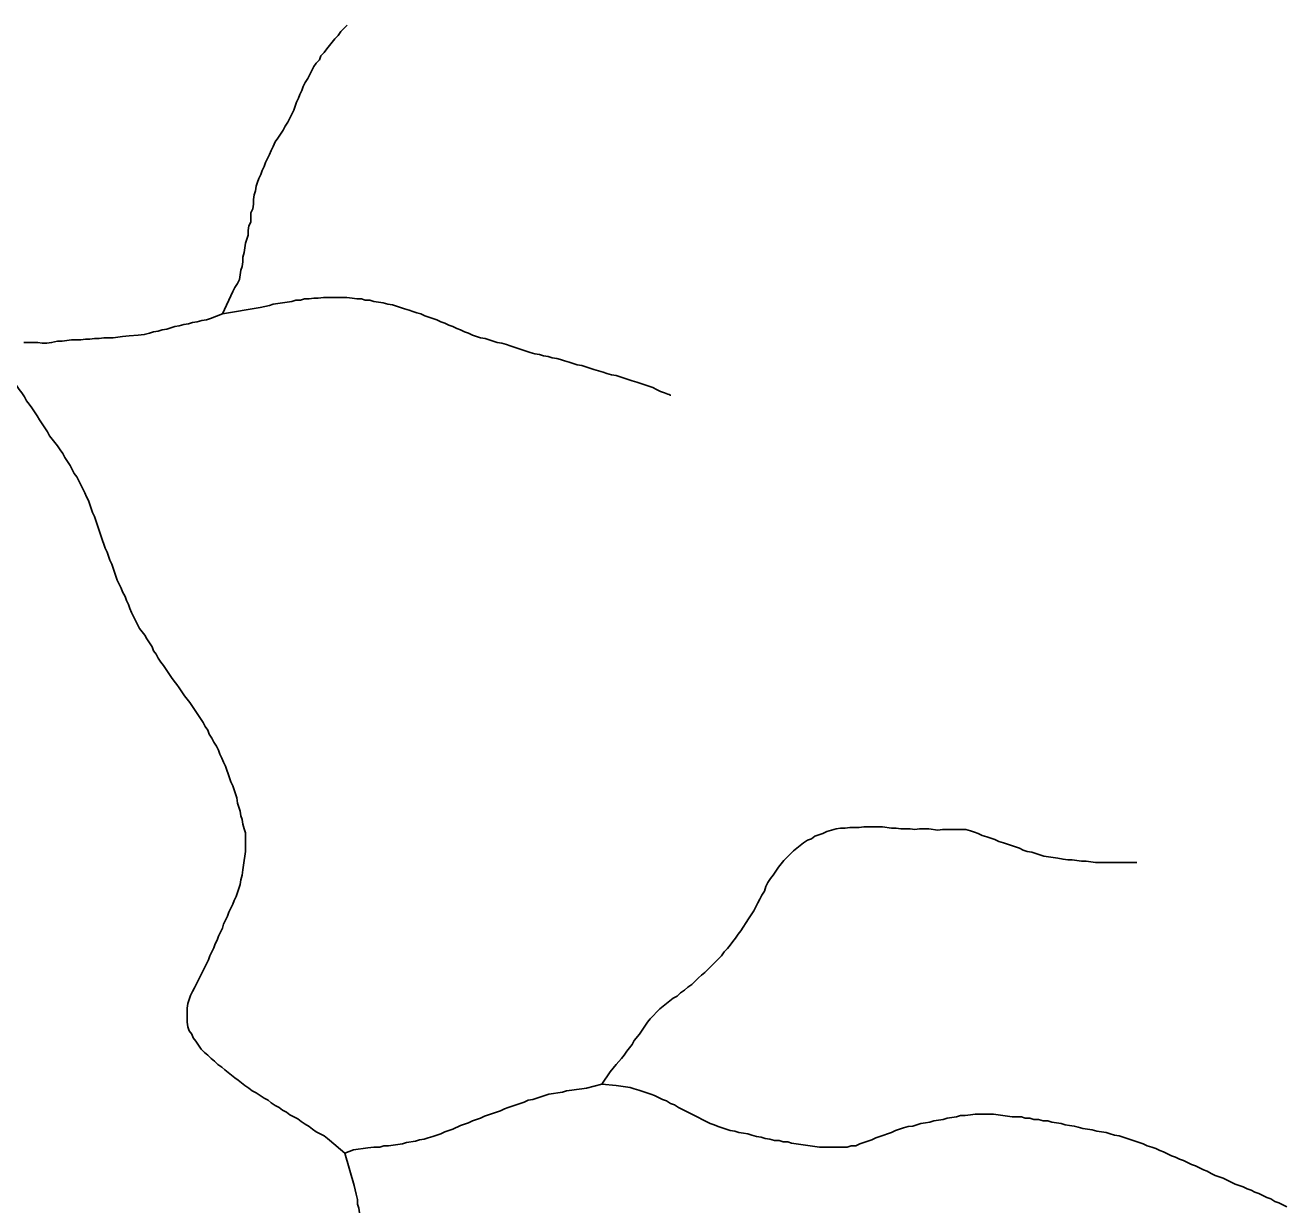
# Model space of a CAD drawing. Extents: x 652.3 to 678, y 7316.9 to 7344.9.
# Drawn here: x 653.807 to 655.324, y 7327.609 to 7329.028 of the extents above; entities that cross this region are included whole.
import ezdxf

# ---------------------------------------------------------------- set-up
doc = ezdxf.new("R2010")
doc.units = 0
doc.header["$LTSCALE"] = 0.032
doc.layers.add('7', color=7, linetype='Continuous', lineweight=25)

msp = doc.modelspace()

# ---------------------------------------------------------------- linework, layer by layer
at = {"layer": '7'}
for points in [[(654.1941, 7329.0277), (654.1936, 7329.0271), (654.1891, 7329.0226), (654.1867, 7329.0202), (654.1835, 7329.0154), (654.1795, 7329.0115), (654.17, 7328.9995), (654.1668, 7328.9948), (654.1628, 7328.9908), (654.1612, 7328.986), (654.1572, 7328.982), (654.1541, 7328.978), (654.1493, 7328.9685), (654.1469, 7328.9637), (654.1437, 7328.9589), (654.1413, 7328.9542), (654.1397, 7328.9494), (654.1374, 7328.9446), (654.1358, 7328.9399), (654.1334, 7328.9351), (654.1318, 7328.9303), (654.1302, 7328.9255), (654.123, 7328.9112), (654.1198, 7328.9064), (654.1175, 7328.9017), (654.1111, 7328.8921), (654.1079, 7328.8873), (654.1055, 7328.8818), (654.1031, 7328.877), (654.1008, 7328.8722), (654.096, 7328.8627), (654.0944, 7328.8579), (654.092, 7328.8531), (654.0904, 7328.8483), (654.088, 7328.8436), (654.0864, 7328.8388), (654.0848, 7328.834), (654.084, 7328.8285), (654.0825, 7328.8237), (654.0817, 7328.8181), (654.0817, 7328.8125), (654.0809, 7328.807), (654.0785, 7328.8022), (654.0785, 7328.7911), (654.0761, 7328.7863), (654.0753, 7328.7807), (654.0753, 7328.7751), (654.0737, 7328.7704), (654.0721, 7328.7656), (654.0713, 7328.76), (654.0705, 7328.7545), (654.0689, 7328.7489), (654.0689, 7328.7433), (654.0681, 7328.7377), (654.0665, 7328.733), (654.0657, 7328.7274), (654.0649, 7328.7218), (654.0626, 7328.7171), (654.0594, 7328.7123), (654.057, 7328.7075), (654.0443, 7328.6805)], [(654.0443, 7328.6805), (654.0896, 7328.6884), (654.1008, 7328.6908), (654.1055, 7328.6924), (654.1111, 7328.6932), (654.1167, 7328.694), (654.1222, 7328.6948), (654.1278, 7328.6956), (654.1326, 7328.6972), (654.1381, 7328.6972), (654.1429, 7328.6988), (654.1485, 7328.6988), (654.1541, 7328.6996), (654.1596, 7328.6996), (654.166, 7328.7003), (654.1716, 7328.7003), (654.1771, 7328.7003), (654.1827, 7328.7003), (654.1883, 7328.7003), (654.1938, 7328.7003), (654.2002, 7328.6996), (654.2058, 7328.6988), (654.2114, 7328.6988), (654.2161, 7328.6972), (654.2217, 7328.6972), (654.2265, 7328.6956), (654.232, 7328.6948), (654.2376, 7328.694), (654.2432, 7328.6924), (654.2487, 7328.6916), (654.2535, 7328.69), (654.2583, 7328.6884), (654.2631, 7328.6868), (654.2686, 7328.6852), (654.2734, 7328.6836), (654.2782, 7328.682), (654.283, 7328.6805), (654.2877, 7328.6781), (654.2925, 7328.6765), (654.2973, 7328.6749), (654.3021, 7328.6733)], [(654.0443, 7328.6805), (654.0299, 7328.6749), (654.0252, 7328.6733), (654.0196, 7328.6725), (654.014, 7328.6709), (654.0085, 7328.6701), (654.0037, 7328.6685), (653.9981, 7328.6677), (653.9925, 7328.6661), (653.987, 7328.6653), (653.9774, 7328.6622), (653.9718, 7328.6614), (653.9671, 7328.6598), (653.9615, 7328.659), (653.9567, 7328.6574), (653.9504, 7328.6558), (653.9432, 7328.655), (653.9321, 7328.6542), (653.9241, 7328.6534), (653.913, 7328.6518), (653.9018, 7328.6518), (653.8963, 7328.651), (653.8907, 7328.651), (653.8851, 7328.6502), (653.8796, 7328.6502), (653.874, 7328.6494), (653.8628, 7328.6494), (653.8517, 7328.6478), (653.8461, 7328.6478), (653.839, 7328.6462), (653.8334, 7328.6454), (653.8278, 7328.6454), (653.8223, 7328.6462), (653.8056, 7328.6462)], [(654.3021, 7328.6733), (654.3068, 7328.6709), (654.3116, 7328.6693), (654.3164, 7328.6669), (654.3212, 7328.6653), (654.3259, 7328.663), (654.3307, 7328.6614), (654.3355, 7328.659), (654.3403, 7328.6574), (654.345, 7328.655), (654.3498, 7328.6534), (654.3546, 7328.6518), (654.3601, 7328.651), (654.3649, 7328.6494), (654.3697, 7328.6478), (654.3745, 7328.6462), (654.38, 7328.6454), (654.3856, 7328.6439), (654.3904, 7328.6423), (654.3952, 7328.6407), (654.3999, 7328.6391), (654.4047, 7328.6375), (654.4095, 7328.6359), (654.4143, 7328.6343), (654.4198, 7328.6327), (654.4254, 7328.6319), (654.4302, 7328.6303), (654.4357, 7328.6295), (654.4405, 7328.6279), (654.4461, 7328.6271), (654.4509, 7328.6256), (654.4556, 7328.624), (654.4612, 7328.6224), (654.466, 7328.6208), (654.4707, 7328.6192), (654.4763, 7328.6184), (654.4811, 7328.6168), (654.4859, 7328.6152), (654.4906, 7328.6136), (654.4962, 7328.612), (654.5018, 7328.6104), (654.5066, 7328.6088), (654.5121, 7328.6073), (654.5177, 7328.6065), (654.5225, 7328.6049), (654.5272, 7328.6033), (654.532, 7328.6017), (654.5368, 7328.6001), (654.5424, 7328.5985), (654.5471, 7328.5969), (654.5519, 7328.5953), (654.5567, 7328.5937), (654.5615, 7328.5921), (654.5662, 7328.5897), (654.571, 7328.5874), (654.5758, 7328.5858), (654.5798, 7328.5842), (654.5812, 7328.5836), (654.5827, 7328.583), (654.5834, 7328.5827)], [(653.7692, 7328.6412), (653.788, 7328.6088), (653.7944, 7328.5993), (653.7968, 7328.5945), (653.8, 7328.5897), (653.8032, 7328.5858), (653.8063, 7328.581), (653.8087, 7328.5762), (653.8119, 7328.5722), (653.8151, 7328.5675), (653.8183, 7328.5627), (653.8215, 7328.5579), (653.8246, 7328.5531), (653.8278, 7328.5484), (653.831, 7328.5436)], [(653.831, 7328.5436), (653.8342, 7328.5388), (653.8366, 7328.5341), (653.8398, 7328.5301), (653.8429, 7328.5261), (653.8461, 7328.5221), (653.8493, 7328.5173), (653.8525, 7328.5126), (653.8549, 7328.5078), (653.8581, 7328.503), (653.8612, 7328.4982), (653.8636, 7328.4935), (653.866, 7328.4887), (653.8692, 7328.4847), (653.8716, 7328.4799), (653.874, 7328.4752), (653.8764, 7328.4704), (653.8788, 7328.4656), (653.8811, 7328.4608), (653.8835, 7328.4561), (653.8851, 7328.4513), (653.8867, 7328.4465), (653.8883, 7328.4418), (653.8907, 7328.437), (653.8923, 7328.4322), (653.8939, 7328.4274), (653.8955, 7328.4227), (653.8971, 7328.4179), (653.8986, 7328.4131), (653.9002, 7328.4083), (653.9018, 7328.4036), (653.9034, 7328.3988), (653.9058, 7328.394), (653.9074, 7328.3892), (653.909, 7328.3845), (653.9114, 7328.3797), (653.913, 7328.3749), (653.9146, 7328.3701), (653.9162, 7328.3654), (653.9177, 7328.3606), (653.9201, 7328.3558), (653.9225, 7328.351), (653.9241, 7328.3463), (653.9273, 7328.3407), (653.9289, 7328.3359), (653.9313, 7328.3312), (653.9329, 7328.3264), (653.9352, 7328.3216), (653.9376, 7328.3168), (653.94, 7328.3121), (653.9424, 7328.3073), (653.9448, 7328.3025), (653.948, 7328.2985), (653.9512, 7328.2945), (653.9535, 7328.2898), (653.9567, 7328.285), (653.9599, 7328.2802), (653.9615, 7328.2755), (653.9647, 7328.2715), (653.9671, 7328.2667), (653.9703, 7328.2619), (653.9734, 7328.2579), (653.9766, 7328.2532), (653.9798, 7328.2484), (653.983, 7328.2436), (653.9862, 7328.2389), (653.9894, 7328.2349), (653.9925, 7328.2309), (653.9957, 7328.2261), (653.9989, 7328.2213), (654.0021, 7328.2174), (654.0053, 7328.2134), (654.0085, 7328.2086), (654.0116, 7328.2038), (654.0148, 7328.1991), (654.018, 7328.1943), (654.0212, 7328.1895), (654.0236, 7328.1847), (654.0268, 7328.18), (654.0283, 7328.1752), (654.0315, 7328.1704), (654.0339, 7328.1656), (654.0371, 7328.1609), (654.0395, 7328.1561), (654.0411, 7328.1513), (654.0435, 7328.1466), (654.0458, 7328.1418), (654.0482, 7328.137), (654.0498, 7328.1322), (654.0514, 7328.1275), (654.053, 7328.1227), (654.0546, 7328.1179), (654.057, 7328.1131), (654.0586, 7328.1084), (654.0602, 7328.1036), (654.0618, 7328.0988), (654.0626, 7328.0924), (654.0641, 7328.0877), (654.0657, 7328.0829), (654.0665, 7328.0773), (654.0681, 7328.0726)], [(654.0681, 7328.0726), (654.0689, 7328.067), (654.0705, 7328.0614), (654.0721, 7328.0566), (654.0721, 7328.0511), (654.0721, 7328.0455), (654.0721, 7328.0399), (654.0721, 7328.0344), (654.0713, 7328.0288), (654.0705, 7328.0232), (654.0697, 7328.0176), (654.0689, 7328.0121), (654.0681, 7328.0057), (654.0665, 7328.0001), (654.0657, 7327.9946), (654.0641, 7327.9898), (654.0626, 7327.985), (654.061, 7327.9803), (654.0586, 7327.9755), (654.057, 7327.9707), (654.0546, 7327.9659), (654.0522, 7327.9612), (654.0506, 7327.9564), (654.0482, 7327.9516), (654.0458, 7327.9468), (654.0443, 7327.9421), (654.0419, 7327.9373), (654.0395, 7327.9325), (654.0379, 7327.9277), (654.0355, 7327.923), (654.0339, 7327.9182), (654.0315, 7327.9134), (654.0291, 7327.9086), (654.0275, 7327.9039), (654.0252, 7327.8991), (654.0228, 7327.8943), (654.0204, 7327.8895), (654.018, 7327.8848), (654.0156, 7327.88), (654.0132, 7327.8752), (654.0108, 7327.8704), (654.0085, 7327.8657), (654.0061, 7327.8609), (654.0045, 7327.8561), (654.0029, 7327.8514), (654.0021, 7327.8458), (654.0021, 7327.8402), (654.0021, 7327.8346), (654.0021, 7327.8291), (654.0029, 7327.8235), (654.0045, 7327.8187), (654.0077, 7327.8147), (654.0092, 7327.81), (654.0124, 7327.806), (654.0156, 7327.8012), (654.0188, 7327.7964), (654.0228, 7327.7925), (654.0268, 7327.7893), (654.0307, 7327.7853), (654.0347, 7327.7821), (654.0387, 7327.7781), (654.0435, 7327.775), (654.0474, 7327.7718), (654.0514, 7327.7686), (654.0554, 7327.7654), (654.0594, 7327.7622), (654.0634, 7327.7591), (654.0673, 7327.7559), (654.0713, 7327.7527), (654.0761, 7327.7495), (654.0801, 7327.7463), (654.0848, 7327.7439), (654.0896, 7327.7407), (654.0944, 7327.7376), (654.0992, 7327.7352), (654.1031, 7327.732), (654.1079, 7327.7288), (654.1127, 7327.7264), (654.1167, 7327.7232), (654.1214, 7327.7209), (654.1254, 7327.7177), (654.1302, 7327.7153), (654.135, 7327.7129), (654.1389, 7327.7097), (654.1437, 7327.7065), (654.1485, 7327.7034), (654.1525, 7327.7002), (654.1572, 7327.697), (654.162, 7327.6946), (654.1668, 7327.6922), (654.1708, 7327.689), (654.173, 7327.6872)], [(655.1435, 7328.0208), (655.0938, 7328.0208), (655.0882, 7328.0216), (655.0826, 7328.0224), (655.0771, 7328.0224), (655.0715, 7328.0232), (655.0659, 7328.024), (655.0604, 7328.024), (655.0548, 7328.0248), (655.0484, 7328.0264), (655.0428, 7328.0272), (655.0373, 7328.028), (655.0317, 7328.0288), (655.0269, 7328.0304), (655.0222, 7328.032), (655.0174, 7328.0336), (655.0118, 7328.0344), (655.007, 7328.036), (655.0023, 7328.0383), (654.9879, 7328.0431), (654.9832, 7328.0447), (654.9776, 7328.0463), (654.9728, 7328.0487), (654.9633, 7328.0519), (654.9577, 7328.0535), (654.9529, 7328.0558), (654.9482, 7328.0574), (654.9434, 7328.059), (654.9378, 7328.0606), (654.91, 7328.0606), (654.9044, 7328.0598), (654.8933, 7328.0614), (654.8821, 7328.0614), (654.8765, 7328.0606), (654.871, 7328.0614), (654.8598, 7328.0614), (654.8543, 7328.0622), (654.8487, 7328.0622), (654.8376, 7328.0638), (654.8153, 7328.0638), (654.8097, 7328.063), (654.7986, 7328.063), (654.793, 7328.0622), (654.7874, 7328.0622), (654.7819, 7328.0614), (654.7763, 7328.0598), (654.7707, 7328.0582), (654.7659, 7328.0558), (654.7564, 7328.0527), (654.7524, 7328.0495), (654.7476, 7328.0479), (654.7429, 7328.0447), (654.7389, 7328.0415), (654.7349, 7328.0383), (654.7309, 7328.0352), (654.719, 7328.0232), (654.7158, 7328.0192), (654.7126, 7328.0153), (654.7095, 7328.0105), (654.7063, 7328.0057), (654.7031, 7328.0017), (654.6999, 7327.997), (654.6975, 7327.9922), (654.6959, 7327.9866), (654.6927, 7327.9818), (654.6904, 7327.9771), (654.688, 7327.9723), (654.6832, 7327.9627), (654.68, 7327.958), (654.6768, 7327.9532), (654.6673, 7327.9389), (654.6641, 7327.9349), (654.6609, 7327.9301), (654.6577, 7327.9261), (654.6546, 7327.9214), (654.6514, 7327.9174), (654.6474, 7327.9134), (654.6442, 7327.9086), (654.6402, 7327.9047), (654.6362, 7327.9007), (654.6243, 7327.8887), (654.6203, 7327.8856), (654.6164, 7327.8824), (654.6124, 7327.8784), (654.6084, 7327.8744), (654.6036, 7327.8712), (654.5996, 7327.8673), (654.5949, 7327.8641), (654.5909, 7327.8601), (654.5861, 7327.8577), (654.5821, 7327.8545), (654.5782, 7327.8514), (654.5742, 7327.8482), (654.5702, 7327.845), (654.5662, 7327.841), (654.5623, 7327.837), (654.5583, 7327.833), (654.5551, 7327.8291), (654.5519, 7327.8243), (654.5487, 7327.8195), (654.5455, 7327.8147)], [(654.5455, 7327.8147), (654.5392, 7327.8068), (654.5368, 7327.802), (654.5304, 7327.7941), (654.5272, 7327.7893), (654.5241, 7327.7853), (654.5177, 7327.7781), (654.5105, 7327.7694), (654.5002, 7327.7543)], [(654.5002, 7327.7543), (654.4819, 7327.7495), (654.4763, 7327.7487), (654.47, 7327.7479), (654.4644, 7327.7471), (654.458, 7327.7463), (654.4532, 7327.7447), (654.4477, 7327.7439), (654.4421, 7327.7431), (654.4365, 7327.7423), (654.427, 7327.7392), (654.4222, 7327.7376), (654.4174, 7327.736), (654.4119, 7327.7352), (654.4071, 7327.7328), (654.4023, 7327.7312), (654.388, 7327.7264), (654.3832, 7327.7248), (654.3784, 7327.7224), (654.3641, 7327.7177), (654.3594, 7327.7161), (654.3546, 7327.7137), (654.3498, 7327.7121), (654.345, 7327.7105), (654.3403, 7327.7081), (654.3307, 7327.7049), (654.3212, 7327.7002), (654.3164, 7327.6986), (654.3116, 7327.697), (654.3068, 7327.6946), (654.3021, 7327.693), (654.2973, 7327.6914), (654.2917, 7327.6898), (654.2869, 7327.6882), (654.2814, 7327.6874), (654.2766, 7327.6858), (654.2655, 7327.6843), (654.2607, 7327.6827), (654.2551, 7327.6819), (654.244, 7327.6803), (654.2384, 7327.6803), (654.2336, 7327.6787), (654.2265, 7327.6787), (654.2193, 7327.6779), (654.2137, 7327.6771), (654.2074, 7327.6763), (654.2018, 7327.6755), (654.1915, 7327.6715)], [(654.5002, 7327.7543), (654.5177, 7327.7527), (654.5344, 7327.7503), (654.5392, 7327.7487), (654.5447, 7327.7471), (654.5495, 7327.7455), (654.5543, 7327.7439), (654.5591, 7327.7423), (654.5638, 7327.7407), (654.5686, 7327.7384), (654.5734, 7327.736), (654.5782, 7327.7344), (654.5829, 7327.7312), (654.5877, 7327.7296), (654.5925, 7327.7264), (654.5973, 7327.724), (654.602, 7327.7217), (654.6068, 7327.7193), (654.6116, 7327.7169), (654.6164, 7327.7145), (654.6211, 7327.7121), (654.6259, 7327.7097), (654.6307, 7327.7073), (654.6355, 7327.7057), (654.6402, 7327.7034), (654.645, 7327.7018), (654.6498, 7327.7002), (654.6546, 7327.6986), (654.6601, 7327.6978), (654.6649, 7327.6962), (654.6705, 7327.6954), (654.676, 7327.6946), (654.6808, 7327.693), (654.6864, 7327.6914), (654.6919, 7327.6906), (654.6967, 7327.689), (654.7023, 7327.6882), (654.7079, 7327.6866), (654.7134, 7327.6866), (654.7182, 7327.6851), (654.7238, 7327.6851), (654.7285, 7327.6835), (654.7341, 7327.6827), (654.7397, 7327.6819), (654.7453, 7327.6811), (654.7508, 7327.6803), (654.7564, 7327.6795), (654.762, 7327.6787), (654.7675, 7327.6787), (654.7731, 7327.6787), (654.7787, 7327.6787), (654.7842, 7327.6787), (654.7898, 7327.6787), (654.7954, 7327.6787), (654.8002, 7327.6803), (654.8057, 7327.6803), (654.8105, 7327.6827), (654.8153, 7327.6843), (654.8201, 7327.6858), (654.8248, 7327.6874), (654.8296, 7327.6898), (654.8344, 7327.6914), (654.8392, 7327.693), (654.8439, 7327.6946), (654.8487, 7327.6962), (654.8535, 7327.6986), (654.8582, 7327.7002), (654.863, 7327.7018), (654.8686, 7327.7034), (654.8742, 7327.7041), (654.8789, 7327.7057), (654.8837, 7327.7073), (654.8893, 7327.7081), (654.8948, 7327.7089), (654.8996, 7327.7105), (654.9052, 7327.7113), (654.9108, 7327.7121), (654.9155, 7327.7137), (654.9211, 7327.7145), (654.9267, 7327.7153), (654.9315, 7327.7169), (654.937, 7327.7169), (654.9434, 7327.7177), (654.949, 7327.7185), (654.9545, 7327.7185), (654.9601, 7327.7185), (654.9657, 7327.7185), (654.9712, 7327.7185), (654.9768, 7327.7177), (654.9824, 7327.7169), (654.9879, 7327.7161), (654.9935, 7327.7153), (654.9991, 7327.7153)], [(654.9991, 7327.7153), (655.0047, 7327.7153), (655.0094, 7327.7137), (655.015, 7327.7137), (655.0198, 7327.7121), (655.0253, 7327.7121), (655.0309, 7327.7105), (655.0365, 7327.7105), (655.0413, 7327.7089), (655.0468, 7327.7081), (655.0524, 7327.7073), (655.0572, 7327.7057), (655.0627, 7327.7049), (655.0683, 7327.7041), (655.0731, 7327.7026), (655.0787, 7327.701), (655.0842, 7327.7002), (655.0898, 7327.6994), (655.0954, 7327.6978), (655.1009, 7327.697), (655.1065, 7327.6962), (655.1113, 7327.6946), (655.1168, 7327.693), (655.1224, 7327.6922), (655.1272, 7327.6906), (655.132, 7327.689), (655.1367, 7327.6874), (655.1415, 7327.6858), (655.1463, 7327.6843), (655.1511, 7327.6827), (655.1558, 7327.6803), (655.1614, 7327.6787), (655.1662, 7327.6771), (655.171, 7327.6747), (655.1757, 7327.6731), (655.1805, 7327.6707), (655.1853, 7327.6683), (655.19, 7327.6668), (655.1948, 7327.6644), (655.1996, 7327.6628), (655.2044, 7327.6604), (655.2091, 7327.658), (655.2139, 7327.6564), (655.2187, 7327.654), (655.2235, 7327.6516), (655.2282, 7327.65), (655.233, 7327.6469), (655.2378, 7327.6445), (655.2426, 7327.6429), (655.2473, 7327.6413), (655.2521, 7327.6389), (655.2569, 7327.6365), (655.2617, 7327.6341), (655.2664, 7327.6325), (655.2712, 7327.6309), (655.276, 7327.6286), (655.2808, 7327.627), (655.2855, 7327.6246), (655.2903, 7327.623), (655.2951, 7327.6206), (655.2999, 7327.6182), (655.3046, 7327.6166), (655.3094, 7327.6134), (655.3142, 7327.6118), (655.319, 7327.6095), (655.3237, 7327.6071)], [(654.173, 7327.6872), (654.1915, 7327.6715), (654.1915, 7327.6715)], [(654.1915, 7327.6715), (654.2026, 7327.6325), (654.205, 7327.6222), (654.2066, 7327.6158), (654.2066, 7327.6103), (654.2082, 7327.6055), (654.209, 7327.5999), (654.209, 7327.5943)]]:
    msp.add_lwpolyline(points, dxfattribs=at)

doc.saveas('drawing.dxf')
